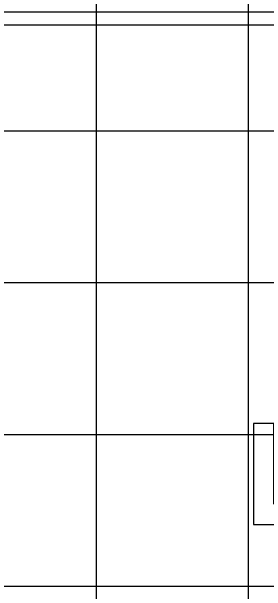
# Model space of a CAD drawing. Extents: x 1797809 to 2198143, y 249608 to 1237864.
# Drawn here: x 2195987.59 to 2195990.94, y 1237294.04 to 1237301.68 of the extents above; entities that cross this region are included whole.
import ezdxf

# ---------------------------------------------------------------- set-up
doc = ezdxf.new("R2010")
doc.units = 0
for name, color, linetype in [('GSBWFILL', 7, 'Continuous'), ('GSCOLORFILL', 7, 'Continuous'), ('GSOUTLINE', 7, 'Continuous'), ('GSSHT', 7, 'Continuous')]:
    doc.layers.add(name, color=color, linetype=linetype)

msp = doc.modelspace()

# ---------------------------------------------------------------- linework, layer by layer
at = {"layer": 'GSBWFILL'}
msp.add_lwpolyline([(2195991.0397, 1237295.1842), (2195991.0397, 1237296.2509), (2195990.7751, 1237296.2509), (2195990.7751, 1237294.9176), (2195991.2103, 1237294.9176)], dxfattribs=at)
at = {"layer": 'GSCOLORFILL'}
for p, q in [((2196005.9556, 1237301.6717), (2195985.9556, 1237301.6717)), ((2196005.9556, 1237301.6717), (2195985.9556, 1237301.6717)), ((2195985.9556, 1237301.5051), (2196005.9556, 1237301.5051))]:
    msp.add_line(p, q, dxfattribs=at)
msp.add_lwpolyline([(2195991.0397, 1237295.1842), (2195991.0397, 1237296.2509), (2195990.7751, 1237296.2509), (2195990.7751, 1237294.9176), (2195991.2103, 1237294.9176)], dxfattribs=at)
at = {"layer": 'GSOUTLINE'}
msp.add_lwpolyline([(2195991.2103, 1237296.2509), (2195990.7751, 1237296.2509), (2195990.7751, 1237294.9176), (2195991.2103, 1237294.9176)], dxfattribs=at)
at = {"layer": 'GSSHT'}
for p, q in [((2195988.7065, 1237258.1062), (2195988.7065, 1237318.1062)), ((2195990.7065, 1237258.1062), (2195990.7065, 1237318.1062)), ((2195924.7065, 1237300.1062), (2196054.7065, 1237300.1062)), ((2195924.7065, 1237298.1062), (2196054.7065, 1237298.1062)), ((2195924.7065, 1237296.1062), (2196054.7065, 1237296.1062)), ((2195924.7065, 1237294.1062), (2196054.7065, 1237294.1062))]:
    msp.add_line(p, q, dxfattribs=at)

doc.saveas('drawing.dxf')
